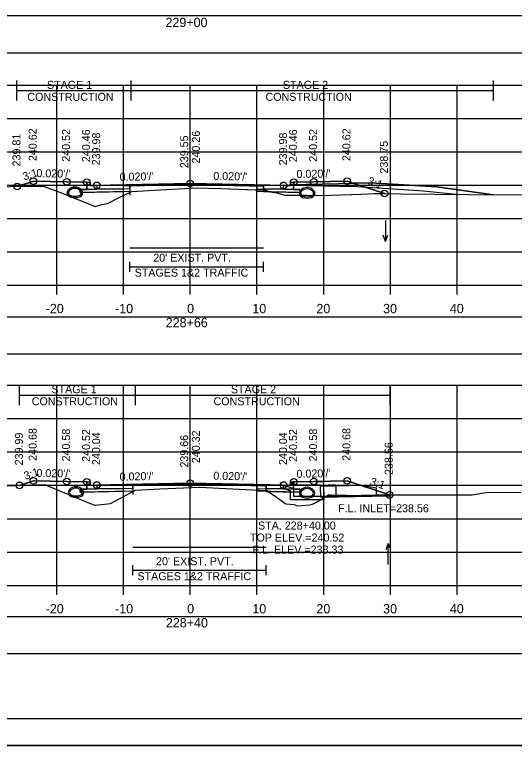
# Model space of a CAD drawing. Extents: x 1369627 to 1374022, y 380035 to 398173.
# Drawn here: x 1372072.2 to 1372147.1, y 386652.3 to 386761.8 of the extents above; entities that cross this region are included whole.
import ezdxf

# ---------------------------------------------------------------- set-up
doc = ezdxf.new("R2010")
doc.units = 0
for name, color, linetype in [('Default', 7, 'Continuous'), ('R_Alt Surface', 7, 'Continuous'), ('R_Axis', 7, 'Continuous'), ('R_Axis Annot', 7, 'Continuous'), ('R_Border', 7, 'Continuous'), ('R_Border Notes', 7, 'Continuous'), ('R_Drive', 7, 'Continuous'), ('R_Exist Surface', 7, 'Continuous'), ('R_Fin Surface', 7, 'Continuous'), ('R_Grid', 7, 'Continuous'), ('R_MOT', 7, 'Continuous'), ('R_No Plot', 7, 'Continuous'), ('R_Water', 7, 'Continuous'), ('R_Water Annot', 7, 'Continuous'), ('R_Xsect Elev', 7, 'Continuous'), ('R_Xsect Slope', 7, 'Continuous'), ('T_Vehicle Path Lt Minor', 7, 'Continuous'), ('T_Vehicle Path Rt', 7, 'Continuous')]:
    doc.layers.add(name, color=color, linetype=linetype)

msp = doc.modelspace()

# ---------------------------------------------------------------- linework, layer by layer
at = {"layer": 'Default'}
for p, q in [((1372089.49, 386723.26), (1372089.49, 386724.76)), ((1372089.49, 386724.01), (1372109.49, 386724.01)), ((1372109.49, 386723.26), (1372109.49, 386724.76)), ((1372089.91, 386677.75), (1372089.91, 386679.25)), ((1372109.91, 386677.75), (1372109.91, 386679.25)), ((1372089.91, 386678.5), (1372109.91, 386678.5))]:
    msp.add_line(p, q, dxfattribs=at)
for points in [[(1371948.53, 386756.08), (1372248.53, 386756.08), (1372248.53, 386761.6), (1371948.53, 386761.6)], [(1372083.02, 386736.69), (1372083.52, 386736.69), (1372083.53, 386736.19), (1372084.53, 386736.21), (1372084.53, 386735.63), (1372083.03, 386735.6)], [(1372113.53, 386736.19), (1372113.54, 386736.69), (1372114.04, 386736.69), (1372114.03, 386735.6), (1372112.53, 386735.63), (1372112.53, 386736.21)], [(1371948.53, 386710.94), (1372248.53, 386710.94), (1372248.53, 386716.46), (1371948.53, 386716.46)], [(1372083.02, 386691.76), (1372083.52, 386691.76), (1372083.53, 386691.26), (1372084.53, 386691.28), (1372084.53, 386690.69), (1372083.03, 386690.66)], [(1372113.53, 386691.26), (1372113.54, 386691.76), (1372114.04, 386691.76), (1372114.03, 386690.66), (1372112.53, 386690.69), (1372112.53, 386691.28)], [(1371948.53, 386666.03), (1372248.53, 386666.03), (1372248.53, 386671.55), (1371948.53, 386671.55)]]:
    msp.add_lwpolyline(points, close=True, dxfattribs=at)
at = {"layer": 'R_Alt Surface'}
for points in [[(1372083.03, 386736.69), (1372083.03, 386735.6), (1372084.53, 386735.63), (1372089.49, 386735.73), (1372089.49, 386736.14), (1372098.53, 386736.32), (1372109.49, 386736.1), (1372109.49, 386735.69), (1372112.53, 386735.63), (1372114.03, 386735.6), (1372114.03, 386736.69)], [(1372083.03, 386691.76), (1372083.03, 386690.66), (1372084.53, 386690.69), (1372089.91, 386690.8), (1372089.91, 386691.21), (1372098.53, 386691.39), (1372109.91, 386691.16), (1372109.91, 386690.74), (1372112.53, 386690.69), (1372114.03, 386690.66), (1372114.03, 386691.76)]]:
    msp.add_lwpolyline(points, dxfattribs=at)
for points in [[(1372082.03, 386735.58), (1372083.03, 386735.6), (1372084.53, 386735.63), (1372089.49, 386735.73), (1372089.49, 386735.31), (1372082.03, 386735.16)], [(1372115.03, 386735.58), (1372114.03, 386735.6), (1372112.53, 386735.63), (1372109.49, 386735.69), (1372109.49, 386735.27), (1372115.03, 386735.16)], [(1372082.03, 386690.64), (1372083.03, 386690.66), (1372084.53, 386690.69), (1372089.91, 386690.8), (1372089.91, 386690.38), (1372082.03, 386690.22)], [(1372115.03, 386690.64), (1372114.03, 386690.66), (1372112.53, 386690.69), (1372109.91, 386690.74), (1372109.91, 386690.32), (1372115.03, 386690.22)]]:
    msp.add_lwpolyline(points, close=True, dxfattribs=at)
at = {"layer": 'R_Axis'}
for p, q in [((1371948.53, 386721.24), (1372248.53, 386721.24)), ((1372078.53, 386719.84), (1372078.53, 386721.24)), ((1372088.53, 386719.84), (1372088.53, 386721.24)), ((1372098.53, 386719.84), (1372098.53, 386721.24)), ((1372108.53, 386719.84), (1372108.53, 386721.24)), ((1372118.53, 386719.84), (1372118.53, 386721.24)), ((1372128.53, 386719.84), (1372128.53, 386721.24)), ((1372138.53, 386719.84), (1372138.53, 386721.24)), ((1371948.53, 386676.24), (1372248.53, 386676.24)), ((1372078.53, 386674.84), (1372078.53, 386676.24)), ((1372088.53, 386674.84), (1372088.53, 386676.24)), ((1372098.53, 386674.84), (1372098.53, 386676.24)), ((1372108.53, 386674.84), (1372108.53, 386676.24)), ((1372118.53, 386674.84), (1372118.53, 386676.24)), ((1372128.53, 386674.84), (1372128.53, 386676.24)), ((1372138.53, 386674.84), (1372138.53, 386676.24))]:
    msp.add_line(p, q, dxfattribs=at)
at = {"layer": 'R_Border'}
msp.add_line((1372256.71, 386656.24), (1371940.53, 386656.24), dxfattribs=at)
at = {"layer": 'R_Drive'}
msp.add_line((1372118.04, 386689.57), (1372128.38, 386689.8), dxfattribs=at)
for points in [[(1372113.53, 386736.19), (1372113.53, 386736.36), (1372125.53, 386736.6)], [(1372125.53, 386736.6), (1372135.51, 386736.01), (1372143.99, 386734.81)]]:
    msp.add_lwpolyline(points, dxfattribs=at)
for centre, radius, start, end in [((1372115.53, 386735.02), 0.646, 136.3515, 253.9529), ((1372116.05, 386734.53), 1.35, 43.6485, 136.3515), ((1372115.53, 386735.02), 0.438, 136.3515, 253.9529), ((1372116.05, 386734.53), 1.15, 43.6485, 136.3515), ((1372116.56, 386735.02), 0.438, 286.0471, 43.6485), ((1372116.56, 386735.02), 0.646, 286.0471, 43.6485), ((1372116.05, 386736.8), 2.5, 253.9529, 286.0471), ((1372116.05, 386736.8), 2.29, 253.9529, 286.0471), ((1372115.53, 386690.08), 0.646, 136.3515, 253.9529), ((1372115.53, 386690.08), 0.646, 136.3515, 253.9529), ((1372116.04, 386689.59), 1.35, 43.6485, 136.3515), ((1372116.04, 386689.59), 1.35, 43.6485, 136.3515), ((1372115.53, 386690.08), 0.438, 136.3515, 253.9529), ((1372115.53, 386690.08), 0.438, 136.3515, 253.9529), ((1372116.04, 386689.59), 1.15, 43.6485, 136.3515), ((1372116.04, 386689.59), 1.15, 43.6485, 136.3515), ((1372116.55, 386690.08), 0.438, 286.0471, 43.6485), ((1372116.55, 386690.08), 0.438, 286.0471, 43.6485), ((1372116.55, 386690.08), 0.646, 286.0471, 43.6485), ((1372116.55, 386690.08), 0.646, 286.0471, 43.6485), ((1372116.04, 386691.86), 2.5, 253.9529, 286.0471), ((1372116.04, 386691.86), 2.5, 253.9529, 286.0471), ((1372116.04, 386691.86), 2.29, 253.9529, 286.0471), ((1372116.04, 386691.86), 2.29, 253.9529, 286.0471)]:
    msp.add_arc(centre, radius, start, end, dxfattribs=at)
at = {"layer": 'R_Exist Surface'}
for points in [[(1372031.89, 386735.37), (1372037.65, 386735.48), (1372066.57, 386735.99), (1372076.5, 386736.08), (1372079.01, 386735.19), (1372084.3, 386733.04), (1372085.3, 386733.32), (1372086.13, 386733.51), (1372087.98, 386734.43), (1372089.8, 386735.3), (1372093.2, 386735.5), (1372099.49, 386735.84), (1372103.16, 386735.73), (1372109.69, 386735.48), (1372110.59, 386735.22), (1372111.53, 386735.09), (1372112.71, 386734.76), (1372115.95, 386734.76), (1372118.13, 386734.7), (1372124.13, 386734.88), (1372126.11, 386735), (1372130.07, 386734.96), (1372140.33, 386734.83), (1372157.7, 386734.77)], [(1372069.49, 386691.12), (1372076.71, 386691.34), (1372081.37, 386689.43), (1372083.69, 386688.47), (1372084.25, 386688.25), (1372084.35, 386688.26), (1372086.6, 386688.53), (1372088.72, 386689.67), (1372090.33, 386690.53), (1372093.99, 386690.71), (1372099.91, 386690.96), (1372103.85, 386690.78), (1372109.95, 386690.48), (1372111.18, 386689.67), (1372111.22, 386689.65), (1372111.28, 386689.61), (1372112.88, 386688.46), (1372114.05, 386688.35), (1372114.6, 386688.19), (1372116.47, 386688.34), (1372116.86, 386688.41), (1372117.35, 386688.65), (1372119.25, 386689.81), (1372119.65, 386689.82), (1372124.25, 386689.73), (1372126.42, 386689.8), (1372138.31, 386689.82), (1372140.8, 386689.84), (1372142.83, 386690.15), (1372148.08, 386690.22)]]:
    msp.add_lwpolyline(points, dxfattribs=at)
at = {"layer": 'R_Fin Surface'}
for points in [[(1372072.59, 386736.05), (1372075.02, 386736.85), (1372080.02, 386736.75), (1372083.02, 386736.69), (1372083.52, 386736.69), (1372083.53, 386736.19), (1372084.53, 386736.21), (1372086.53, 386736.25), (1372098.53, 386736.49), (1372110.53, 386736.25), (1372112.53, 386736.21), (1372113.53, 386736.19), (1372113.54, 386736.69), (1372114.04, 386736.69), (1372117.04, 386736.75), (1372122.04, 386736.85), (1372127.66, 386734.98)], [(1372072.95, 386691.23), (1372075.02, 386691.92), (1372080.02, 386691.82), (1372083.02, 386691.76), (1372083.52, 386691.76), (1372083.53, 386691.26), (1372084.53, 386691.28), (1372086.53, 386691.32), (1372098.53, 386691.56), (1372110.53, 386691.32), (1372112.53, 386691.28), (1372113.53, 386691.26), (1372113.54, 386691.76), (1372114.04, 386691.76), (1372117.04, 386691.82), (1372122.04, 386691.92), (1372128.38, 386689.8)]]:
    msp.add_lwpolyline(points, dxfattribs=at)
at = {"layer": 'R_Grid'}
for p, q in [((1371948.53, 386751.24), (1372248.53, 386751.24)), ((1372078.53, 386721.24), (1372078.53, 386751.24)), ((1372088.53, 386721.24), (1372088.53, 386751.24)), ((1372098.53, 386721.24), (1372098.53, 386751.24)), ((1372108.53, 386721.24), (1372108.53, 386751.24)), ((1372118.53, 386721.24), (1372118.53, 386751.24)), ((1372128.53, 386721.24), (1372128.53, 386751.24)), ((1372138.53, 386721.24), (1372138.53, 386751.24)), ((1371948.53, 386746.24), (1372248.53, 386746.24)), ((1371948.53, 386741.24), (1372248.53, 386741.24)), ((1371948.53, 386736.24), (1372248.53, 386736.24)), ((1371948.53, 386731.24), (1372248.53, 386731.24)), ((1371948.53, 386726.24), (1372248.53, 386726.24)), ((1371948.53, 386721.24), (1372248.53, 386721.24)), ((1371948.53, 386706.24), (1372248.53, 386706.24)), ((1372078.53, 386676.24), (1372078.53, 386706.24)), ((1372088.53, 386676.24), (1372088.53, 386706.24)), ((1372098.53, 386676.24), (1372098.53, 386706.24)), ((1372108.53, 386676.24), (1372108.53, 386706.24)), ((1372118.53, 386676.24), (1372118.53, 386706.24)), ((1372128.53, 386676.24), (1372128.53, 386706.24)), ((1372138.53, 386676.24), (1372138.53, 386706.24)), ((1371948.53, 386701.24), (1372248.53, 386701.24)), ((1371948.53, 386696.24), (1372248.53, 386696.24)), ((1371948.53, 386691.24), (1372248.53, 386691.24)), ((1371948.53, 386686.24), (1372248.53, 386686.24)), ((1371948.53, 386681.24), (1372248.53, 386681.24)), ((1371948.53, 386676.24), (1372248.53, 386676.24))]:
    msp.add_line(p, q, dxfattribs=at)
at = {"layer": 'R_MOT'}
for p, q in [((1372072.56, 386748.92), (1372072.56, 386751.92)), ((1372089.66, 386748.92), (1372089.66, 386751.92)), ((1372143.99, 386748.92), (1372143.99, 386751.92)), ((1372072.56, 386750.42), (1372143.99, 386750.42)), ((1372072.95, 386703.28), (1372072.95, 386706.28)), ((1372090.33, 386703.28), (1372090.33, 386706.28)), ((1372128.49, 386703.28), (1372128.49, 386706.28)), ((1372072.95, 386704.78), (1372128.49, 386704.78))]:
    msp.add_line(p, q, dxfattribs=at)
at = {"layer": 'R_No Plot'}
for p, q in [((1372123.53, 386735.99), (1372113.53, 386736.19)), ((1372133.51, 386735.34), (1372123.53, 386735.99)), ((1372138.33, 386734.85), (1372133.51, 386735.34)), ((1372120.33, 386691.29), (1372118.04, 386691.23)), ((1372128.38, 386689.63), (1372118.04, 386689.4)), ((1371928.13, 386652.26), (1372261.46, 386652.26))]:
    msp.add_line(p, q, dxfattribs=at)
for points in [[(1371928.12, 386865.59), (1372261.46, 386865.59), (1372261.46, 386652.25), (1371928.12, 386652.25)], [(1372174.45, 386861.7), (1372194.07, 386861.7), (1372194.07, 386851.82), (1372210.18, 386851.82), (1372233.38, 386851.82), (1372233.38, 386819.15), (1372256.59, 386819.15), (1372256.71, 386656.24), (1371940.53, 386656.24), (1371940.53, 386861.7)], [(1372098.53, 386736.49), (1372086.53, 386736.25), (1372084.53, 386736.21), (1372084.53, 386735.63), (1372088.53, 386735.71), (1372088.53, 386736.12), (1372098.53, 386736.32), (1372108.53, 386736.12), (1372108.53, 386735.71), (1372112.53, 386735.63), (1372112.53, 386736.21), (1372110.53, 386736.25)], [(1372088.53, 386735.71), (1372084.53, 386735.63), (1372083.03, 386735.6), (1372082.03, 386735.58), (1372082.03, 386735.16), (1372088.53, 386735.29)], [(1372108.53, 386735.71), (1372112.53, 386735.63), (1372114.03, 386735.6), (1372115.03, 386735.58), (1372115.03, 386735.16), (1372108.53, 386735.29)], [(1372098.53, 386691.56), (1372086.53, 386691.32), (1372084.53, 386691.28), (1372084.53, 386690.69), (1372088.53, 386690.77), (1372088.53, 386691.19), (1372098.53, 386691.39), (1372108.53, 386691.19), (1372108.53, 386690.77), (1372112.53, 386690.69), (1372112.53, 386691.28), (1372110.53, 386691.32)], [(1372088.53, 386690.77), (1372084.53, 386690.69), (1372083.03, 386690.66), (1372082.03, 386690.64), (1372082.03, 386690.22), (1372088.53, 386690.35)], [(1372108.53, 386690.77), (1372112.53, 386690.69), (1372114.03, 386690.66), (1372115.03, 386690.64), (1372115.03, 386690.22), (1372108.53, 386690.35)]]:
    msp.add_lwpolyline(points, close=True, dxfattribs=at)
for points in [[(1372083.02, 386736.69), (1372083.03, 386735.6), (1372084.53, 386735.63), (1372088.53, 386735.71), (1372088.53, 386736.12), (1372098.53, 386736.32), (1372108.53, 386736.12), (1372108.53, 386735.71), (1372112.53, 386735.63), (1372114.03, 386735.6), (1372114.04, 386736.69)], [(1372089.49, 386726.84), (1372109.49, 386726.84)], [(1372083.02, 386691.76), (1372083.03, 386690.66), (1372084.53, 386690.69), (1372088.53, 386690.77), (1372088.53, 386691.19), (1372098.53, 386691.39), (1372108.53, 386691.19), (1372108.53, 386690.77), (1372112.53, 386690.69), (1372114.03, 386690.66), (1372114.04, 386691.76)], [(1372089.91, 386681.96), (1372109.91, 386681.96)]]:
    msp.add_lwpolyline(points, dxfattribs=at)
for centre in [(1372075.02, 386736.85), (1372080.02, 386736.75), (1372083.02, 386736.69), (1372114.04, 386736.69), (1372117.04, 386736.75), (1372122.04, 386736.85), (1372072.59, 386736.05), (1372084.53, 386736.21), (1372098.53, 386736.49), (1372112.53, 386736.21), (1372127.66, 386734.98), (1372075.02, 386691.92), (1372080.02, 386691.82), (1372083.02, 386691.76), (1372114.04, 386691.76), (1372117.04, 386691.82), (1372122.04, 386691.92), (1372072.95, 386691.23), (1372084.53, 386691.28), (1372098.53, 386691.56), (1372112.53, 386691.28), (1372128.38, 386689.8)]:
    msp.add_circle(centre, 0.5, dxfattribs=at)
at = {"layer": 'R_Water'}
for p, q in [((1372112.54, 386691.28), (1372114.04, 386690.76)), ((1372113.71, 386691.59), (1372113.79, 386691.76)), ((1372113.71, 386691.59), (1372114.04, 386691.26)), ((1372118.54, 386691.76), (1372113.79, 386691.76)), ((1372118.04, 386691.26), (1372114.04, 386691.26)), ((1372118.04, 386690.26), (1372118.04, 386691.26)), ((1372120.34, 386691.12), (1372118.04, 386691.07)), ((1372118.54, 386690.26), (1372118.54, 386691.76)), ((1372112.54, 386690.75), (1372113.54, 386690.4)), ((1372113.54, 386690.26), (1372113.54, 386690.4)), ((1372114.04, 386690.26), (1372114.04, 386690.76)), ((1372128.38, 386689.8), (1372118.04, 386689.57))]:
    msp.add_line(p, q, dxfattribs=at)
for points in [[(1372112.54, 386690.75), (1372112.54, 386691.28)], [(1372118.54, 386690.26), (1372118.54, 386689.07), (1372116.04, 386689.07), (1372113.54, 386689.07), (1372113.54, 386690.26)], [(1372118.04, 386690.26), (1372118.04, 386689.57), (1372116.04, 386689.57), (1372114.04, 386689.57), (1372114.04, 386690.26)]]:
    msp.add_lwpolyline(points, dxfattribs=at)
msp.add_lwpolyline([(1372120.34, 386691.12), (1372120.37, 386689.62), (1372126.45, 386689.76), (1372126.43, 386690.8), (1372124.17, 386691.21)], close=True, dxfattribs=at)
for centre, radius, start, end in [((1372080.73, 386735.1), 0.646, 136.3515, 253.9529), ((1372081.24, 386734.61), 1.35, 43.6485, 136.3515), ((1372080.73, 386735.1), 0.438, 136.3515, 253.9529), ((1372081.24, 386734.61), 1.15, 43.6485, 136.3515), ((1372081.76, 386735.1), 0.438, 286.0471, 43.6485), ((1372081.76, 386735.1), 0.646, 286.0471, 43.6485), ((1372081.24, 386736.88), 2.5, 253.9529, 286.0471), ((1372081.24, 386736.88), 2.29, 253.9529, 286.0471), ((1372080.89, 386690.17), 0.646, 136.3515, 253.9529), ((1372081.4, 386689.68), 1.35, 43.6485, 136.3515), ((1372080.89, 386690.17), 0.438, 136.3515, 253.9529), ((1372081.4, 386689.68), 1.15, 43.6485, 136.3515), ((1372081.92, 386690.17), 0.438, 286.0471, 43.6485), ((1372081.92, 386690.17), 0.646, 286.0471, 43.6485), ((1372081.4, 386691.95), 2.5, 253.9529, 286.0471), ((1372081.4, 386691.95), 2.29, 253.9529, 286.0471)]:
    msp.add_arc(centre, radius, start, end, dxfattribs=at)
at = {"layer": 'R_Water Annot'}
for p, q in [((1372127.8, 386730.94), (1372127.8, 386727.8)), ((1372127.8, 386727.8), (1372127.45, 386728.76)), ((1372127.8, 386727.8), (1372128.15, 386728.76)), ((1372128.22, 386682.52), (1372127.87, 386681.56)), ((1372128.22, 386679.38), (1372128.22, 386682.52)), ((1372128.22, 386682.52), (1372128.57, 386681.56))]:
    msp.add_line(p, q, dxfattribs=at)
at = {"layer": 'R_Xsect Elev'}
for p, q in [((1372098.53, 386735.79), (1372098.53, 386745.79)), ((1372098.53, 386690.9), (1372098.53, 386700.9))]:
    msp.add_line(p, q, dxfattribs=at)
at = {"layer": 'T_Vehicle Path Lt Minor'}
for p, q in [((1372125.53, 386736.6), (1372122.95, 386736.55)), ((1372122.95, 386736.55), (1372127.66, 386734.98))]:
    msp.add_line(p, q, dxfattribs=at)
for points in [[(1372143.99, 386734.81), (1372135.51, 386736.01), (1372125.53, 386736.6)], [(1372127.66, 386734.98), (1372130.07, 386734.96), (1372140.33, 386734.83), (1372143.99, 386734.81)]]:
    msp.add_lwpolyline(points, dxfattribs=at)
at = {"layer": 'T_Vehicle Path Rt'}
for p, q in [((1372083.03, 386735.6), (1372083.02, 386736.69)), ((1372114.04, 386736.69), (1372114.03, 386735.6)), ((1372089.49, 386735.73), (1372089.49, 386734.73)), ((1372089.49, 386735.73), (1372089.49, 386735.31)), ((1372089.49, 386735.15), (1372089.49, 386735.31)), ((1372089.49, 386735.31), (1372089.49, 386735.15)), ((1372109.49, 386735.49), (1372109.49, 386735.69)), ((1372109.49, 386735.49), (1372109.49, 386735.27)), ((1372109.49, 386735.27), (1372110.48, 386735.25)), ((1372110.48, 386735.25), (1372110.59, 386735.22)), ((1372083.03, 386690.66), (1372083.02, 386691.76)), ((1372114.04, 386691.76), (1372114.03, 386690.66)), ((1372089.91, 386690.8), (1372089.91, 386689.86)), ((1372089.91, 386690.8), (1372089.91, 386690.38)), ((1372089.91, 386690.31), (1372089.91, 386690.38)), ((1372089.91, 386690.38), (1372089.91, 386690.31)), ((1372109.91, 386690.48), (1372109.91, 386690.74)), ((1372109.91, 386690.48), (1372109.91, 386690.32)), ((1372109.91, 386690.32), (1372110.19, 386690.32)), ((1372110.19, 386690.32), (1372111.18, 386689.67))]:
    msp.add_line(p, q, dxfattribs=at)
for points in [[(1372083.02, 386736.69), (1372080.02, 386736.75), (1372075.02, 386736.85), (1372072.59, 386736.05)], [(1372072.59, 386736.05), (1372076.5, 386736.08), (1372079.01, 386735.19), (1372084.3, 386733.04), (1372085.3, 386733.32), (1372086.13, 386733.51), (1372087.98, 386734.43), (1372089.49, 386735.15)], [(1372109.49, 386735.69), (1372109.49, 386736.1), (1372098.53, 386736.32), (1372089.49, 386736.14), (1372089.49, 386735.73)], [(1372127.66, 386734.98), (1372122.04, 386736.85), (1372117.04, 386736.75), (1372114.04, 386736.69)], [(1372089.49, 386735.31), (1372082.03, 386735.16), (1372082.03, 386735.58), (1372083.03, 386735.6)], [(1372089.49, 386735.15), (1372089.8, 386735.3), (1372093.2, 386735.5), (1372099.49, 386735.84), (1372103.16, 386735.73), (1372109.49, 386735.49)], [(1372110.48, 386735.25), (1372109.69, 386735.48), (1372109.49, 386735.49)], [(1372114.03, 386735.6), (1372115.03, 386735.58), (1372115.03, 386735.16), (1372110.48, 386735.25)], [(1372110.59, 386735.22), (1372111.53, 386735.09), (1372112.71, 386734.76), (1372115.95, 386734.76), (1372118.13, 386734.7), (1372124.13, 386734.88), (1372126.11, 386735), (1372127.66, 386734.98)], [(1372083.02, 386691.76), (1372080.02, 386691.82), (1372075.02, 386691.92), (1372072.95, 386691.23)], [(1372072.95, 386691.23), (1372076.71, 386691.34), (1372081.37, 386689.43), (1372083.69, 386688.47), (1372084.25, 386688.25), (1372084.35, 386688.26), (1372086.6, 386688.53), (1372088.72, 386689.67), (1372089.91, 386690.31)], [(1372109.91, 386690.74), (1372109.91, 386691.16), (1372098.53, 386691.39), (1372089.91, 386691.21), (1372089.91, 386690.8)], [(1372128.38, 386689.8), (1372122.04, 386691.92), (1372117.04, 386691.82), (1372114.04, 386691.76)], [(1372089.91, 386690.38), (1372082.03, 386690.22), (1372082.03, 386690.64), (1372083.03, 386690.66)], [(1372089.91, 386690.31), (1372090.33, 386690.53), (1372093.99, 386690.71), (1372099.91, 386690.96), (1372103.85, 386690.78), (1372109.91, 386690.48)], [(1372110.19, 386690.32), (1372109.95, 386690.48), (1372109.91, 386690.48)], [(1372114.03, 386690.66), (1372115.03, 386690.64), (1372115.03, 386690.22), (1372110.19, 386690.32)], [(1372111.18, 386689.67), (1372111.22, 386689.65), (1372111.28, 386689.61), (1372112.88, 386688.46), (1372114.05, 386688.35), (1372114.6, 386688.19), (1372116.47, 386688.34), (1372116.86, 386688.41), (1372117.35, 386688.65), (1372119.25, 386689.81), (1372119.65, 386689.82), (1372124.25, 386689.73), (1372126.42, 386689.8), (1372128.38, 386689.8)]]:
    msp.add_lwpolyline(points, dxfattribs=at)

# ---------------------------------------------------------------- texts
at = {"layer": 'R_Axis Annot'}
for s, height, p in [('229+00', 1.4, (1372094.82, 386759.94)), ("20' EXIST. PVT.", 1.2, (1372092.99, 386724.77)), ('STAGES 1&2 TRAFFIC', 1.2, (1372090.2, 386722.53)), ('-20', 1.4, (1372076.87, 386717.04)), ('-10', 1.4, (1372087.27, 386717.04)), ('0', 1.4, (1372098.07, 386717.04)), ('10', 1.4, (1372107.84, 386717.04)), ('20', 1.4, (1372117.44, 386717.04)), ('30', 1.4, (1372127.44, 386717.04)), ('40', 1.4, (1372137.44, 386717.04)), ('228+66', 1.4, (1372094.86, 386714.94)), ("20' EXIST. PVT.", 1.2, (1372093.41, 386679.26)), ('STAGES 1&2 TRAFFIC', 1.2, (1372090.62, 386677.02)), ('-20', 1.4, (1372076.87, 386672.04)), ('-10', 1.4, (1372087.27, 386672.04)), ('0', 1.4, (1372098.07, 386672.04)), ('10', 1.4, (1372107.84, 386672.04)), ('20', 1.4, (1372117.44, 386672.04)), ('30', 1.4, (1372127.44, 386672.04)), ('40', 1.4, (1372137.44, 386672.04)), ('228+40', 1.4, (1372094.88, 386669.94))]:
    msp.add_text(s, height=height, dxfattribs=at).set_placement(p)
at = {"layer": 'R_Border Notes'}
msp.add_text('F.L. INLET=238.56', height=1.2, dxfattribs=at).set_placement((1372120.69, 386687.2))
at = {"layer": 'R_MOT'}
for s, p in [('STAGE 1', (1372077.06, 386750.68)), ('STAGE 2', (1372112.42, 386750.68)), ('CONSTRUCTION', (1372074.12, 386748.88)), ('CONSTRUCTION', (1372109.81, 386748.88)), ('STAGE 1', (1372077.73, 386705.04)), ('STAGE 2', (1372104.62, 386705.04)), ('CONSTRUCTION', (1372074.78, 386703.24)), ('CONSTRUCTION', (1372102.02, 386703.24))]:
    msp.add_text(s, height=1.2, dxfattribs=at).set_placement(p)
at = {"layer": 'R_Water Annot'}
for s, p in [('STA. 228+40.00', (1372108.69, 386684.61)), ('TOP ELEV.=240.52', (1372107.48, 386682.81)), ('F.L. ELEV.=238.33', (1372107.88, 386681.01))]:
    msp.add_text(s, height=1.2, dxfattribs=at).set_placement(p)
at = {"layer": 'R_Xsect Elev'}
for s, p in [('239.81', (1372073.09, 386739.05)), ('240.62', (1372075.52, 386739.85)), ('240.52', (1372080.52, 386739.75)), ('240.46', (1372083.52, 386739.69)), ('239.98', (1372085.03, 386739.21)), ('240.26', (1372099.98, 386739.49)), ('239.98', (1372113.03, 386739.21)), ('240.46', (1372114.54, 386739.69)), ('240.52', (1372117.54, 386739.75)), ('240.62', (1372122.54, 386739.85)), ('239.55', (1372098.23, 386738.79)), ('238.75', (1372128.16, 386737.98)), ('239.99', (1372073.45, 386694.23)), ('240.68', (1372075.52, 386694.92)), ('240.58', (1372080.52, 386694.82)), ('240.52', (1372083.52, 386694.76)), ('240.04', (1372085.03, 386694.28)), ('239.66', (1372098.23, 386693.9)), ('240.32', (1372099.98, 386694.56)), ('240.04', (1372113.03, 386694.28)), ('240.52', (1372114.54, 386694.76)), ('240.58', (1372117.54, 386694.82)), ('240.68', (1372122.54, 386694.92)), ('238.56', (1372128.88, 386692.8))]:
    msp.add_text(s, height=1.2, rotation=90, dxfattribs=at).set_placement(p)
at = {"layer": 'R_Xsect Slope'}
for s, rotation, p in [('3:1', 18.4332, (1372073.65, 386736.92)), ("0.020'/'", 358.8542, (1372075.47, 386737.45)), ("0.020'/'", 1.1458, (1372087.96, 386736.88)), ("0.020'/'", 358.8542, (1372101.98, 386737.03)), ("0.020'/'", 1.1458, (1372114.47, 386737.3)), ('3:1', 341.5668, (1372125.01, 386736.39)), ('3:1', 18.4332, (1372073.83, 386692.05)), ("0.020'/'", 358.8542, (1372075.47, 386692.51)), ("0.020'/'", 1.1458, (1372087.96, 386691.94)), ("0.020'/'", 358.8542, (1372101.98, 386692.09)), ("0.020'/'", 1.1458, (1372114.47, 386692.36)), ('3:1', 341.5668, (1372125.37, 386691.33))]:
    msp.add_text(s, height=1.2, rotation=rotation, dxfattribs=at).set_placement(p)

doc.saveas('drawing.dxf')
